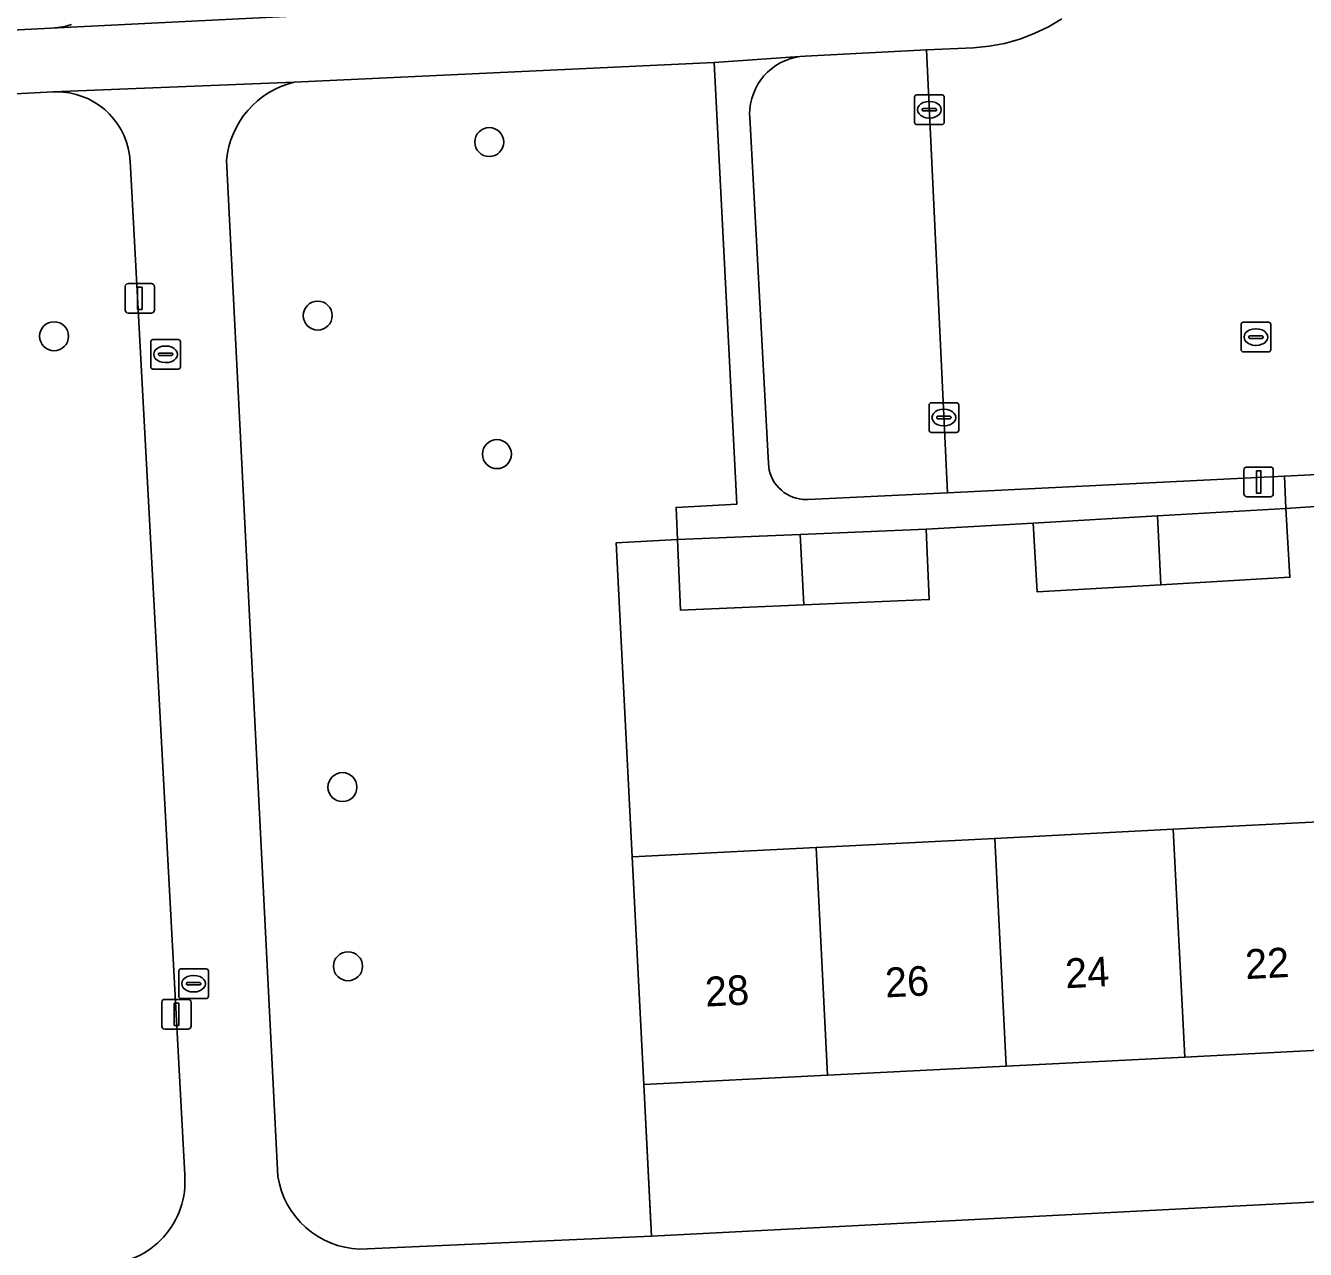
# Model space of a CAD drawing. Extents: x 161084 to 161928, y 385354 to 386522.
# Drawn here: x 161422.48 to 161465.68, y 385615.86 to 385657.14 of the extents above; entities that cross this region are included whole.
import ezdxf

# ---------------------------------------------------------------- set-up
doc = ezdxf.new("R2010")
doc.units = 0
for name, color, linetype in [('IMGEO_Boom', 7, 'Continuous'), ('IMGEO_Erf', 7, 'Continuous'), ('IMGEO_Groenvoorziening', 7, 'Continuous'), ('IMGEO_Hek', 7, 'Continuous'), ('IMGEO_Kolk', 7, 'Continuous'), ('IMGEO_Lichtmast', 7, 'Continuous'), ('IMGEO_Pand', 7, 'Continuous'), ('IMGEO_Pand_nummerreeks', 7, 'Continuous'), ('IMGEO_Parkeervlak_open', 7, 'Continuous'), ('IMGEO_Rijbaan_lokaal_open', 7, 'Continuous'), ('IMGEO_Rioolput', 7, 'Continuous'), ('IMGEO_Voetpad_open', 7, 'Continuous')]:
    doc.layers.add(name, color=color, linetype=linetype)

msp = doc.modelspace()

# ---------------------------------------------------------------- linework, layer by layer
at = {"layer": 'IMGEO_Boom'}
for centre in [(161438.128, 385653.215), (161432.337, 385647.359), (161423.437, 385646.663), (161438.386, 385642.685), (161433.171, 385631.451), (161433.359, 385625.406)]:
    msp.add_circle(centre, 0.489, dxfattribs=at)
at = {"layer": 'IMGEO_Erf'}
for points in [[(161403.264, 385657.253), (161403.44, 385657.055), (161403.633, 385656.873), (161403.841, 385656.709), (161404.063, 385656.565), (161404.298, 385656.441), (161404.542, 385656.339), (161404.794, 385656.258), (161405.053, 385656.201), (161405.316, 385656.167), (161405.58, 385656.156), (161405.714, 385656.16), (161413.445, 385656.551), (161423.333, 385657.052), (161423.566, 385657.074), (161423.797, 385657.118), (161424.022, 385657.181)], [(161468.687, 385641.095), (161465.018, 385640.855), (161465.153, 385638.534), (161460.798, 385638.281), (161456.628, 385638.038), (161456.493, 385640.359), (161452.878, 385640.158), (161452.979, 385637.779), (161448.741, 385637.599), (161444.58, 385637.422), (161444.478, 385639.801), (161442.414, 385639.696), (161442.954, 385629.097), (161449.158, 385629.413), (161455.188, 385629.72), (161461.218, 385630.027), (161467.248, 385630.335)]]:
    msp.add_lwpolyline(points, dxfattribs=at)
msp.add_lwpolyline([(161485.905, 385623.582), (161479.7, 385623.266), (161473.67, 385622.959), (161467.639, 385622.652), (161461.609, 385622.344), (161455.579, 385622.037), (161449.549, 385621.73), (161443.345, 385621.414), (161443.603, 385616.305), (161486.18, 385618.497)], close=True, dxfattribs=at)
at = {"layer": 'IMGEO_Groenvoorziening'}
for points in [[(161442.414, 385639.696), (161444.478, 385639.801), (161444.432, 385640.885), (161446.484, 385640.997), (161445.719, 385655.9), (161431.544, 385655.235)], [(161426.004, 385652.565), (161425.982, 385652.785), (161425.941, 385653.003), (161425.88, 385653.216), (161425.801, 385653.423), (161425.703, 385653.622), (161425.588, 385653.811), (161425.457, 385653.989), (161425.31, 385654.155), (161425.149, 385654.307), (161424.975, 385654.444), (161424.79, 385654.565), (161424.594, 385654.669), (161424.39, 385654.755), (161424.179, 385654.823), (161423.963, 385654.871), (161423.743, 385654.9), (161423.522, 385654.909), (161423.402, 385654.906), (161414.647, 385654.451)], [(161427.848, 385618.373), (161426.004, 385652.565)], [(161429.259, 385652.599), (161430.988, 385618.316)], [(161433.756, 385615.859), (161443.603, 385616.305), (161443.345, 385621.414), (161442.954, 385629.097), (161442.414, 385639.696)]]:
    msp.add_lwpolyline(points, dxfattribs=at)
for centre, radius, start, end in [((161432.241, 385652.323), 2.994, 103.4516, 174.708), ((161425.05, 385618.153), 2.807, 271.19, 4.4892), ((161433.878, 385618.784), 2.927, 189.1925, 267.6202)]:
    msp.add_arc(centre, radius, start, end, dxfattribs=at)
at = {"layer": 'IMGEO_Hek'}
for points in [[(161442.954, 385629.097), (161442.414, 385639.696), (161444.478, 385639.801)], [(161443.345, 385621.414), (161443.584, 385616.718)]]:
    msp.add_lwpolyline(points, dxfattribs=at)
at = {"layer": 'IMGEO_Kolk'}
for p, q in [((161452.484, 385653.879), (161452.484, 385654.731)), ((161452.559, 385654.805), (161453.411, 385654.805)), ((161452.972, 385654.585), (161452.997, 385654.585)), ((161453.485, 385654.731), (161453.485, 385653.879)), ((161452.743, 385654.299), (161452.743, 385654.311)), ((161453.181, 385654.262), (161452.783, 385654.262)), ((161452.786, 385654.348), (161453.184, 385654.348)), ((161453.227, 385654.311), (161453.227, 385654.299)), ((161453.411, 385653.805), (161452.559, 385653.805)), ((161452.995, 385654.025), (161452.97, 385654.025)), ((161426.701, 385645.627), (161426.701, 385646.479)), ((161426.776, 385646.553), (161427.628, 385646.553)), ((161427.189, 385646.333), (161427.214, 385646.333)), ((161427.702, 385646.479), (161427.702, 385645.627)), ((161426.96, 385646.047), (161426.96, 385646.059)), ((161427.398, 385646.01), (161427, 385646.01)), ((161427.003, 385646.096), (161427.401, 385646.096)), ((161427.444, 385646.059), (161427.444, 385646.047)), ((161427.628, 385645.553), (161426.776, 385645.553)), ((161427.212, 385645.773), (161427.187, 385645.773)), ((161452.972, 385643.494), (161452.972, 385644.346)), ((161453.047, 385644.42), (161453.899, 385644.42)), ((161453.46, 385644.2), (161453.485, 385644.2)), ((161453.973, 385644.346), (161453.973, 385643.494)), ((161453.231, 385643.914), (161453.231, 385643.926)), ((161453.669, 385643.877), (161453.271, 385643.877)), ((161453.274, 385643.963), (161453.672, 385643.963)), ((161453.715, 385643.926), (161453.715, 385643.914)), ((161453.899, 385643.42), (161453.047, 385643.42)), ((161453.483, 385643.64), (161453.458, 385643.64)), ((161427.644, 385624.393), (161427.644, 385625.245)), ((161427.719, 385625.319), (161428.571, 385625.319)), ((161428.132, 385625.099), (161428.157, 385625.099)), ((161428.645, 385625.245), (161428.645, 385624.393)), ((161427.903, 385624.813), (161427.903, 385624.825)), ((161428.341, 385624.776), (161427.943, 385624.776)), ((161427.946, 385624.862), (161428.344, 385624.862)), ((161428.387, 385624.825), (161428.387, 385624.813)), ((161428.571, 385624.319), (161427.719, 385624.319)), ((161428.155, 385624.539), (161428.13, 385624.539))]:
    msp.add_line(p, q, dxfattribs=at)
for points in [[(161452.484, 385653.879), (161452.484, 385654.731)], [(161452.559, 385654.805), (161453.411, 385654.805)], [(161453.485, 385654.731), (161453.485, 385653.879)], [(161453.411, 385653.805), (161452.559, 385653.805)], [(161426.701, 385645.627), (161426.701, 385646.479)], [(161426.776, 385646.553), (161427.628, 385646.553)], [(161427.702, 385646.479), (161427.702, 385645.627)], [(161427.628, 385645.553), (161426.776, 385645.553)], [(161452.972, 385643.494), (161452.972, 385644.346)], [(161453.047, 385644.42), (161453.899, 385644.42)], [(161453.973, 385644.346), (161453.973, 385643.494)], [(161453.899, 385643.42), (161453.047, 385643.42)], [(161427.644, 385624.393), (161427.644, 385625.245)], [(161427.719, 385625.319), (161428.571, 385625.319)], [(161428.645, 385625.245), (161428.645, 385624.393)], [(161428.571, 385624.319), (161427.719, 385624.319)]]:
    msp.add_lwpolyline(points, dxfattribs=at)
for centre, radius, start, end in [((161452.561, 385654.729), 0.0765, 91.552, 178.448), ((161452.561, 385654.729), 0.0765, 91.552, 178.448), ((161453.409, 385654.729), 0.0765, 1.552, 88.448), ((161453.409, 385654.729), 0.0765, 1.552, 88.448), ((161452.783, 385654.308), 0.0403, 85.8775, 175.7526), ((161452.78, 385654.298), 0.0366, 178.938, 274.7102), ((161453.184, 385654.305), 0.043, 264.8664, 352.4533), ((161453.188, 385654.31), 0.0386, 1.7309, 96.639), ((161452.561, 385653.881), 0.0765, 181.552, 268.448), ((161452.561, 385653.881), 0.0765, 181.552, 268.448), ((161453.409, 385653.881), 0.0765, 271.552, 358.448), ((161453.409, 385653.881), 0.0765, 271.552, 358.448), ((161426.778, 385646.477), 0.0765, 91.552, 178.448), ((161426.778, 385646.477), 0.0765, 91.552, 178.448), ((161427.626, 385646.477), 0.0765, 1.552, 88.448), ((161427.626, 385646.477), 0.0765, 1.552, 88.448), ((161427, 385646.056), 0.0403, 85.8775, 175.7526), ((161426.997, 385646.046), 0.0366, 178.938, 274.7102), ((161427.401, 385646.053), 0.043, 264.8664, 352.4533), ((161427.405, 385646.058), 0.0386, 1.7309, 96.639), ((161426.778, 385645.629), 0.0765, 181.552, 268.448), ((161426.778, 385645.629), 0.0765, 181.552, 268.448), ((161427.626, 385645.629), 0.0765, 271.552, 358.448), ((161427.626, 385645.629), 0.0765, 271.552, 358.448), ((161453.049, 385644.344), 0.0765, 91.552, 178.448), ((161453.049, 385644.344), 0.0765, 91.552, 178.448), ((161453.897, 385644.344), 0.0765, 1.552, 88.448), ((161453.897, 385644.344), 0.0765, 1.552, 88.448), ((161453.271, 385643.923), 0.0403, 85.8775, 175.7526), ((161453.268, 385643.913), 0.0366, 178.938, 274.7102), ((161453.672, 385643.92), 0.043, 264.8664, 352.4533), ((161453.676, 385643.925), 0.0386, 1.7309, 96.639), ((161453.049, 385643.496), 0.0765, 181.552, 268.448), ((161453.049, 385643.496), 0.0765, 181.552, 268.448), ((161453.897, 385643.496), 0.0765, 271.552, 358.448), ((161453.897, 385643.496), 0.0765, 271.552, 358.448), ((161427.721, 385625.243), 0.0765, 91.552, 178.448), ((161427.721, 385625.243), 0.0765, 91.552, 178.448), ((161428.569, 385625.243), 0.0765, 1.552, 88.448), ((161428.569, 385625.243), 0.0765, 1.552, 88.448), ((161427.943, 385624.822), 0.0403, 85.8775, 175.7526), ((161427.94, 385624.812), 0.0366, 178.938, 274.7102), ((161428.344, 385624.819), 0.043, 264.8664, 352.4533), ((161428.348, 385624.824), 0.0386, 1.7309, 96.639), ((161427.721, 385624.395), 0.0765, 181.552, 268.448), ((161427.721, 385624.395), 0.0765, 181.552, 268.448), ((161428.569, 385624.395), 0.0765, 271.552, 358.448), ((161428.569, 385624.395), 0.0765, 271.552, 358.448)]:
    msp.add_arc(centre, radius, start, end, dxfattribs=at)
for centre, major_axis, ratio, start_param, end_param in [((161452.971, 385654.305), (-0.387, 0.002), 0.722429, 4.712389, 7.853982), ((161452.996, 385654.305), (-0.39, 0.002), 0.717154, 1.570796, 4.712389), ((161427.188, 385646.053), (-0.387, 0.002), 0.722429, 4.712389, 7.853982), ((161427.213, 385646.053), (-0.39, 0.002), 0.717154, 1.570796, 4.712389), ((161453.459, 385643.92), (-0.387, 0.002), 0.722429, 4.712389, 7.853982), ((161453.484, 385643.92), (-0.39, 0.002), 0.717154, 1.570796, 4.712389), ((161428.131, 385624.819), (-0.387, 0.002), 0.722429, 4.712389, 7.853982), ((161428.156, 385624.819), (-0.39, 0.002), 0.717154, 1.570796, 4.712389)]:
    msp.add_ellipse(centre, major_axis=major_axis, ratio=ratio, start_param=start_param, end_param=end_param, dxfattribs=at)
at = {"layer": 'IMGEO_Lichtmast'}
for p, q in [((161425.936, 385648.443), (161426.726, 385648.443)), ((161426.726, 385648.443), (161425.936, 385648.443)), ((161425.836, 385647.543), (161425.836, 385648.343)), ((161425.836, 385648.343), (161425.836, 385647.543)), ((161426.826, 385648.343), (161426.826, 385647.543)), ((161426.826, 385647.543), (161426.826, 385648.343)), ((161426.726, 385647.443), (161425.936, 385647.443)), ((161425.936, 385647.443), (161426.726, 385647.443)), ((161463.604, 385641.348), (161463.604, 385642.148)), ((161463.604, 385642.148), (161463.604, 385641.348)), ((161463.704, 385642.248), (161464.494, 385642.248)), ((161464.494, 385642.248), (161463.704, 385642.248)), ((161464.594, 385642.148), (161464.594, 385641.348)), ((161464.594, 385641.348), (161464.594, 385642.148)), ((161464.494, 385641.248), (161463.704, 385641.248)), ((161463.704, 385641.248), (161464.494, 385641.248)), ((161427.173, 385624.289), (161427.963, 385624.289)), ((161427.963, 385624.289), (161427.173, 385624.289)), ((161427.073, 385623.389), (161427.073, 385624.189)), ((161427.073, 385624.189), (161427.073, 385623.389)), ((161428.063, 385624.189), (161428.063, 385623.389)), ((161428.063, 385623.389), (161428.063, 385624.189)), ((161427.963, 385623.289), (161427.173, 385623.289)), ((161427.173, 385623.289), (161427.963, 385623.289))]:
    msp.add_line(p, q, dxfattribs=at)
for points in [[(161426.256, 385648.318), (161426.406, 385648.318), (161426.406, 385647.568), (161426.256, 385647.568), (161426.256, 385648.318)], [(161464.024, 385642.123), (161464.174, 385642.123), (161464.174, 385641.373), (161464.024, 385641.373), (161464.024, 385642.123)], [(161427.493, 385624.164), (161427.643, 385624.164), (161427.643, 385623.414), (161427.493, 385623.414), (161427.493, 385624.164)]]:
    msp.add_lwpolyline(points, dxfattribs=at)
for centre, start, end in [((161425.936, 385648.343), 90, 180), ((161425.936, 385648.343), 90, 180), ((161426.726, 385648.343), 0, 90), ((161426.726, 385648.343), 360, 90), ((161425.936, 385647.543), 180, 270), ((161425.936, 385647.543), 180, 270), ((161426.726, 385647.543), 270, 0), ((161426.726, 385647.543), 270, 0), ((161463.704, 385642.148), 90, 180), ((161463.704, 385642.148), 90, 180), ((161464.494, 385642.148), 0, 90), ((161464.494, 385642.148), 360, 90), ((161463.704, 385641.348), 180, 270), ((161463.704, 385641.348), 180, 270), ((161464.494, 385641.348), 270, 0), ((161464.494, 385641.348), 270, 0), ((161427.173, 385624.189), 90, 180), ((161427.173, 385624.189), 90, 180), ((161427.963, 385624.189), 0, 90), ((161427.963, 385624.189), 360, 90), ((161427.173, 385623.389), 180, 270), ((161427.173, 385623.389), 180, 270), ((161427.963, 385623.389), 270, 0), ((161427.963, 385623.389), 270, 0)]:
    msp.add_arc(centre, 0.1, start, end, dxfattribs=at)
at = {"layer": 'IMGEO_Pand'}
for points in [[(161460.68, 385640.603), (161460.798, 385638.281), (161465.153, 385638.534), (161465.018, 385640.855)], [(161456.493, 385640.359), (161456.628, 385638.038), (161460.798, 385638.281), (161460.68, 385640.603)], [(161444.478, 385639.801), (161444.58, 385637.422), (161448.741, 385637.599), (161448.62, 385639.977)], [(161448.62, 385639.977), (161448.741, 385637.599), (161452.979, 385637.779), (161452.878, 385640.158)], [(161467.248, 385630.335), (161461.218, 385630.027), (161461.609, 385622.344), (161467.639, 385622.652)], [(161461.218, 385630.027), (161455.188, 385629.72), (161455.579, 385622.037), (161461.609, 385622.344)], [(161455.188, 385629.72), (161449.158, 385629.413), (161449.549, 385621.73), (161455.579, 385622.037)], [(161449.158, 385629.413), (161442.954, 385629.097), (161443.345, 385621.414), (161449.549, 385621.73)]]:
    msp.add_lwpolyline(points, close=True, dxfattribs=at)
at = {"layer": 'IMGEO_Parkeervlak_open'}
msp.add_lwpolyline([(161452.891, 385656.32), (161448.786, 385656.117), (161448.611, 385656.101), (161448.438, 385656.069), (161448.269, 385656.022), (161448.105, 385655.959), (161447.947, 385655.883), (161447.796, 385655.792), (161447.654, 385655.689), (161447.522, 385655.573), (161447.401, 385655.446), (161447.292, 385655.309), (161447.195, 385655.162), (161447.112, 385655.008), (161447.043, 385654.846), (161446.988, 385654.679), (161446.949, 385654.508), (161446.925, 385654.334), (161446.917, 385654.158), (161446.92, 385654.049), (161447.549, 385642.365), (161447.56, 385642.251), (161447.581, 385642.139), (161447.612, 385642.029), (161447.652, 385641.922), (161447.702, 385641.82), (161447.761, 385641.722), (161447.829, 385641.63), (161447.904, 385641.544), (161447.987, 385641.465), (161448.076, 385641.394), (161448.172, 385641.332), (161448.272, 385641.278), (161448.377, 385641.233), (161448.486, 385641.198), (161448.597, 385641.173), (161448.71, 385641.157), (161448.824, 385641.152), (161448.889, 385641.154), (161453.594, 385641.375)], close=True, dxfattribs=at)
at = {"layer": 'IMGEO_Rijbaan_lokaal_open'}
msp.add_lwpolyline([(161457.453, 385657.375), (161457.001, 385657.103), (161456.525, 385656.873), (161456.032, 385656.686), (161455.523, 385656.544), (161455.004, 385656.447), (161454.478, 385656.398), (161452.891, 385656.32), (161453.594, 385641.375), (161464.967, 385641.947), (161473.62, 385642.383), (161472.776, 385657.326)], dxfattribs=at)
at = {"layer": 'IMGEO_Rioolput'}
for p, q in [((161463.581, 385647.133), (161464.433, 385647.133)), ((161463.506, 385646.207), (161463.506, 385647.059)), ((161463.994, 385646.913), (161464.019, 385646.913)), ((161464.507, 385647.059), (161464.507, 385646.207)), ((161463.765, 385646.627), (161463.765, 385646.639)), ((161464.203, 385646.59), (161463.805, 385646.59)), ((161463.808, 385646.676), (161464.206, 385646.676)), ((161464.017, 385646.353), (161463.992, 385646.353)), ((161464.249, 385646.639), (161464.249, 385646.627)), ((161464.433, 385646.133), (161463.581, 385646.133))]:
    msp.add_line(p, q, dxfattribs=at)
for points in [[(161463.581, 385647.133), (161464.433, 385647.133)], [(161463.506, 385646.207), (161463.506, 385647.059)], [(161464.507, 385647.059), (161464.507, 385646.207)], [(161464.433, 385646.133), (161463.581, 385646.133)]]:
    msp.add_lwpolyline(points, dxfattribs=at)
for centre, radius, start, end in [((161463.583, 385647.057), 0.0765, 91.552, 178.448), ((161463.583, 385647.057), 0.0765, 91.552, 178.448), ((161464.431, 385647.057), 0.0765, 1.552, 88.448), ((161464.431, 385647.057), 0.0765, 1.552, 88.448), ((161463.805, 385646.636), 0.0403, 85.8775, 175.7526), ((161463.802, 385646.626), 0.0366, 178.938, 274.7102), ((161464.206, 385646.633), 0.043, 264.8664, 352.4533), ((161464.21, 385646.638), 0.0386, 1.7309, 96.639), ((161463.583, 385646.209), 0.0765, 181.552, 268.448), ((161463.583, 385646.209), 0.0765, 181.552, 268.448), ((161464.431, 385646.209), 0.0765, 271.552, 358.448), ((161464.431, 385646.209), 0.0765, 271.552, 358.448)]:
    msp.add_arc(centre, radius, start, end, dxfattribs=at)
for centre, major_axis, ratio, start_param, end_param in [((161463.993, 385646.633), (-0.387, 0.002), 0.722429, 4.712389, 7.853982), ((161464.018, 385646.633), (-0.39, 0.002), 0.717154, 1.570796, 4.712389)]:
    msp.add_ellipse(centre, major_axis=major_axis, ratio=ratio, start_param=start_param, end_param=end_param, dxfattribs=at)
at = {"layer": 'IMGEO_Voetpad_open'}
for points in [[(161431.947, 385657.489), (161423.333, 385657.052), (161413.445, 385656.551), (161405.714, 385656.16), (161405.58, 385656.156), (161405.316, 385656.167), (161405.053, 385656.201), (161404.794, 385656.258), (161404.542, 385656.339), (161404.298, 385656.441), (161404.063, 385656.565), (161403.841, 385656.709), (161403.633, 385656.873), (161403.44, 385657.055), (161403.264, 385657.253), (161400.472, 385655.359)], [(161424.022, 385657.181), (161423.797, 385657.118), (161423.566, 385657.074), (161423.333, 385657.052), (161431.947, 385657.489)], [(161456.525, 385656.873), (161457.001, 385657.103), (161457.453, 385657.375)], [(161414.647, 385654.451), (161423.402, 385654.906), (161431.544, 385655.235), (161445.719, 385655.9), (161448.611, 385656.101), (161448.786, 385656.117), (161452.891, 385656.32), (161454.478, 385656.398), (161455.004, 385656.447), (161455.523, 385656.544), (161456.032, 385656.686), (161456.525, 385656.873)], [(161431.544, 385655.235), (161423.402, 385654.906), (161423.522, 385654.909), (161423.743, 385654.9), (161423.963, 385654.871), (161424.179, 385654.823), (161424.39, 385654.755), (161424.594, 385654.669), (161424.79, 385654.565), (161424.975, 385654.444), (161425.149, 385654.307), (161425.31, 385654.155), (161425.457, 385653.989), (161425.588, 385653.811), (161425.703, 385653.622), (161425.801, 385653.423), (161425.88, 385653.216), (161425.941, 385653.003), (161425.982, 385652.785), (161426.004, 385652.565), (161427.848, 385618.373)], [(161430.988, 385618.316), (161429.259, 385652.599)], [(161473.62, 385642.383), (161464.967, 385641.947), (161465.018, 385640.855), (161468.687, 385641.095)], [(161491.219, 385618.667), (161486.18, 385618.497), (161443.603, 385616.305), (161433.756, 385615.859)]]:
    msp.add_lwpolyline(points, dxfattribs=at)
msp.add_lwpolyline([(161446.92, 385654.049), (161446.917, 385654.158), (161446.925, 385654.334), (161446.949, 385654.508), (161446.988, 385654.679), (161447.043, 385654.846), (161447.112, 385655.008), (161447.195, 385655.162), (161447.292, 385655.309), (161447.401, 385655.446), (161447.522, 385655.573), (161447.654, 385655.689), (161447.796, 385655.792), (161447.947, 385655.883), (161448.105, 385655.959), (161448.269, 385656.022), (161448.438, 385656.069), (161448.611, 385656.101), (161445.719, 385655.9), (161446.484, 385640.997), (161444.432, 385640.885), (161444.478, 385639.801), (161448.62, 385639.977), (161452.878, 385640.158), (161456.493, 385640.359), (161460.68, 385640.603), (161465.018, 385640.855), (161464.967, 385641.947), (161453.594, 385641.375), (161448.889, 385641.154), (161448.824, 385641.152), (161448.71, 385641.157), (161448.597, 385641.173), (161448.486, 385641.198), (161448.377, 385641.233), (161448.272, 385641.278), (161448.172, 385641.332), (161448.076, 385641.394), (161447.987, 385641.465), (161447.904, 385641.544), (161447.829, 385641.63), (161447.761, 385641.722), (161447.702, 385641.82), (161447.652, 385641.922), (161447.612, 385642.029), (161447.581, 385642.139), (161447.56, 385642.251), (161447.549, 385642.365)], close=True, dxfattribs=at)
for centre, radius, start, end in [((161432.241, 385652.323), 2.994, 103.4516, 174.708), ((161425.05, 385618.153), 2.807, 271.19, 4.4892), ((161433.878, 385618.784), 2.927, 189.1925, 267.6202)]:
    msp.add_arc(centre, radius, start, end, dxfattribs=at)

# ---------------------------------------------------------------- texts
at = {"layer": 'IMGEO_Pand_nummerreeks'}
for s, p in [('22', (161463.668, 385624.972)), ('24', (161457.591, 385624.663)), ('28', (161445.434, 385624.044)), ('26', (161451.511, 385624.353))]:
    msp.add_text(s, height=1, rotation=2.9161, dxfattribs=at).set_placement(p)

doc.saveas('drawing.dxf')
